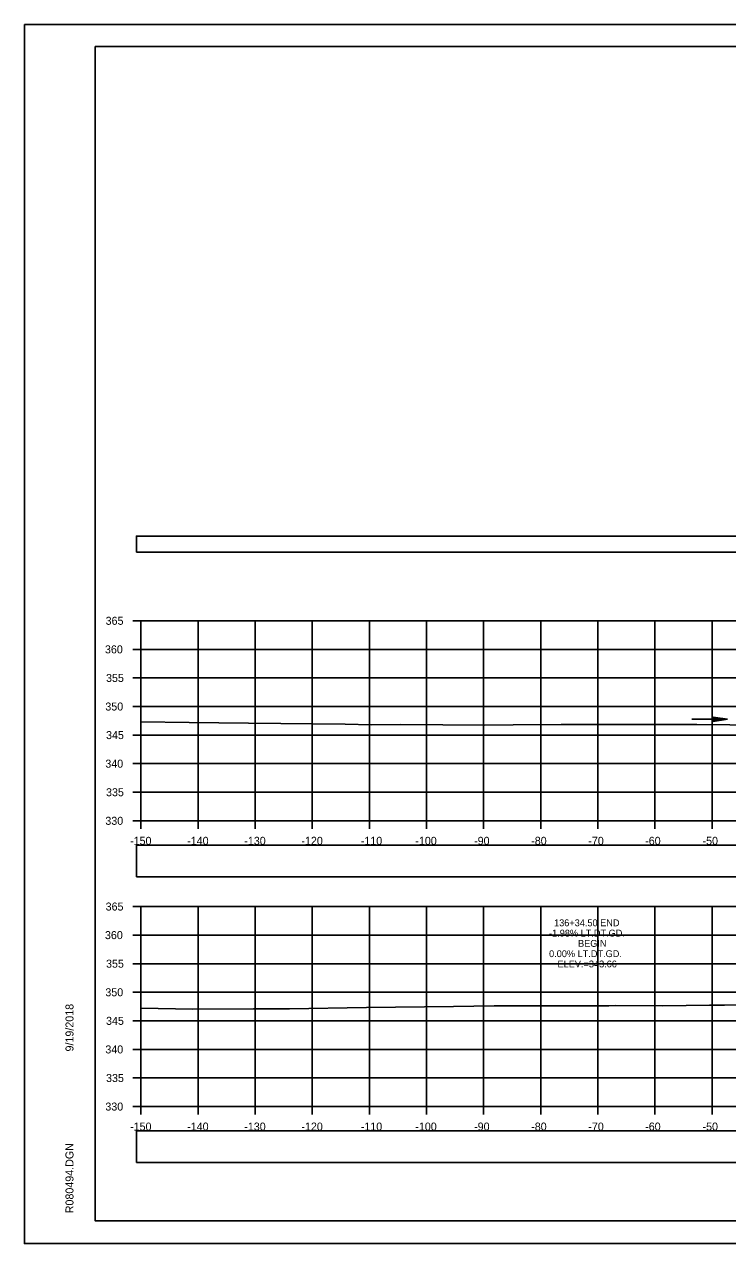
# Model space of a CAD drawing. Extents: x 1376273 to 1384221, y 378927 to 384592.
# Drawn here: x 1376483.3 to 1376606.5, y 381818.5 to 382031.9 of the extents above; entities that cross this region are included whole.
import ezdxf

# ---------------------------------------------------------------- set-up
doc = ezdxf.new("R2010")
doc.units = 0
for name, color, linetype in [('R_Axis', 7, 'Continuous'), ('R_Axis Annot', 7, 'Continuous'), ('R_Border', 7, 'Continuous'), ('R_Exist Surface', 7, 'Continuous'), ('R_Grid', 7, 'Continuous'), ('R_No Plot', 7, 'Continuous'), ('R_Water', 7, 'Continuous'), ('R_Xsect Elev', 7, 'Continuous')]:
    doc.layers.add(name, color=color, linetype=linetype)

msp = doc.modelspace()

# ---------------------------------------------------------------- linework, layer by layer
at = {"layer": 'R_Axis'}
for p, q in [((1376502.35, 381927.52), (1376503.75, 381927.52)), ((1376503.75, 381892.52), (1376503.75, 381927.52)), ((1376502.35, 381922.52), (1376503.75, 381922.52)), ((1376502.35, 381917.52), (1376503.75, 381917.52)), ((1376502.35, 381912.52), (1376503.75, 381912.52)), ((1376502.35, 381907.52), (1376503.75, 381907.52)), ((1376502.35, 381902.52), (1376503.75, 381902.52)), ((1376502.35, 381897.52), (1376503.75, 381897.52)), ((1376502.35, 381892.52), (1376503.75, 381892.52)), ((1376503.75, 381892.52), (1376803.75, 381892.52)), ((1376503.75, 381891.12), (1376503.75, 381892.52)), ((1376513.75, 381891.12), (1376513.75, 381892.52)), ((1376523.75, 381891.12), (1376523.75, 381892.52)), ((1376533.75, 381891.12), (1376533.75, 381892.52)), ((1376543.75, 381891.12), (1376543.75, 381892.52)), ((1376553.75, 381891.12), (1376553.75, 381892.52)), ((1376563.75, 381891.12), (1376563.75, 381892.52)), ((1376573.75, 381891.12), (1376573.75, 381892.52)), ((1376583.75, 381891.12), (1376583.75, 381892.52)), ((1376593.75, 381891.12), (1376593.75, 381892.52)), ((1376603.75, 381891.12), (1376603.75, 381892.52)), ((1376502.35, 381877.52), (1376503.75, 381877.52)), ((1376503.75, 381842.52), (1376503.75, 381877.52)), ((1376502.35, 381872.52), (1376503.75, 381872.52)), ((1376502.35, 381867.52), (1376503.75, 381867.52)), ((1376502.35, 381862.52), (1376503.75, 381862.52)), ((1376502.35, 381857.52), (1376503.75, 381857.52)), ((1376502.35, 381852.52), (1376503.75, 381852.52)), ((1376502.35, 381847.52), (1376503.75, 381847.52)), ((1376502.35, 381842.52), (1376503.75, 381842.52)), ((1376503.75, 381842.52), (1376803.75, 381842.52)), ((1376503.75, 381841.12), (1376503.75, 381842.52)), ((1376513.75, 381841.12), (1376513.75, 381842.52)), ((1376523.75, 381841.12), (1376523.75, 381842.52)), ((1376533.75, 381841.12), (1376533.75, 381842.52)), ((1376543.75, 381841.12), (1376543.75, 381842.52)), ((1376553.75, 381841.12), (1376553.75, 381842.52)), ((1376563.75, 381841.12), (1376563.75, 381842.52)), ((1376573.75, 381841.12), (1376573.75, 381842.52)), ((1376583.75, 381841.12), (1376583.75, 381842.52)), ((1376593.75, 381841.12), (1376593.75, 381842.52)), ((1376603.75, 381841.12), (1376603.75, 381842.52))]:
    msp.add_line(p, q, dxfattribs=at)
at = {"layer": 'R_Axis Annot'}
for points in [[(1376502.96, 381939.53), (1376804.76, 381939.53), (1376804.76, 381942.34), (1376502.96, 381942.34)], [(1376502.96, 381882.72), (1376804.76, 381882.72), (1376804.76, 381888.24), (1376502.96, 381888.24)], [(1376502.96, 381832.76), (1376804.76, 381832.76), (1376804.76, 381838.28), (1376502.96, 381838.28)]]:
    msp.add_lwpolyline(points, close=True, dxfattribs=at)
at = {"layer": 'R_Border'}
for p, q in [((1376495.75, 382027.98), (1376811.93, 382027.98)), ((1376495.75, 381822.52), (1376495.75, 382027.98)), ((1376495.75, 381822.52), (1376495.75, 381822.52)), ((1376811.93, 381822.52), (1376495.75, 381822.52))]:
    msp.add_line(p, q, dxfattribs=at)
at = {"layer": 'R_Exist Surface'}
for points in [[(1376503.75, 381909.85), (1376512.17, 381909.72), (1376522.57, 381909.61), (1376528.27, 381909.52), (1376539.49, 381909.42), (1376544.15, 381909.34), (1376549.25, 381909.36), (1376563.99, 381909.27), (1376568.95, 381909.31), (1376577.33, 381909.4), (1376586.94, 381909.39), (1376599.12, 381909.36), (1376600.53, 381909.36), (1376601.07, 381909.35), (1376624.23, 381909.13)], [(1376503.75, 381859.76), (1376512.81, 381859.59), (1376523.47, 381859.6), (1376525.67, 381859.62), (1376529.79, 381859.63), (1376543.27, 381859.85), (1376558.5, 381860.04), (1376565.6, 381860.15), (1376569.06, 381860.13), (1376582.57, 381860.15), (1376585.71, 381860.17), (1376586.8, 381860.18), (1376595.15, 381860.14), (1376603.28, 381860.28), (1376605.92, 381860.29), (1376608.62, 381860.3)]]:
    msp.add_lwpolyline(points, dxfattribs=at)
at = {"layer": 'R_Grid'}
for p, q in [((1376503.75, 381927.52), (1376803.75, 381927.52)), ((1376503.75, 381892.52), (1376503.75, 381927.52)), ((1376513.75, 381892.52), (1376513.75, 381927.52)), ((1376523.75, 381892.52), (1376523.75, 381927.52)), ((1376533.75, 381892.52), (1376533.75, 381927.52)), ((1376543.75, 381892.52), (1376543.75, 381927.52)), ((1376553.75, 381892.52), (1376553.75, 381927.52)), ((1376563.75, 381892.52), (1376563.75, 381927.52)), ((1376573.75, 381892.52), (1376573.75, 381927.52)), ((1376583.75, 381892.52), (1376583.75, 381927.52)), ((1376593.75, 381892.52), (1376593.75, 381927.52)), ((1376603.75, 381892.52), (1376603.75, 381927.52)), ((1376503.75, 381922.52), (1376803.75, 381922.52)), ((1376503.75, 381917.52), (1376803.75, 381917.52)), ((1376503.75, 381912.52), (1376803.75, 381912.52)), ((1376503.75, 381907.52), (1376803.75, 381907.52)), ((1376503.75, 381902.52), (1376803.75, 381902.52)), ((1376503.75, 381897.52), (1376803.75, 381897.52)), ((1376503.75, 381892.52), (1376803.75, 381892.52)), ((1376503.75, 381877.52), (1376803.75, 381877.52)), ((1376503.75, 381842.52), (1376503.75, 381877.52)), ((1376513.75, 381842.52), (1376513.75, 381877.52)), ((1376523.75, 381842.52), (1376523.75, 381877.52)), ((1376533.75, 381842.52), (1376533.75, 381877.52)), ((1376543.75, 381842.52), (1376543.75, 381877.52)), ((1376553.75, 381842.52), (1376553.75, 381877.52)), ((1376563.75, 381842.52), (1376563.75, 381877.52)), ((1376573.75, 381842.52), (1376573.75, 381877.52)), ((1376583.75, 381842.52), (1376583.75, 381877.52)), ((1376593.75, 381842.52), (1376593.75, 381877.52)), ((1376603.75, 381842.52), (1376603.75, 381877.52)), ((1376503.75, 381872.52), (1376803.75, 381872.52)), ((1376503.75, 381867.52), (1376803.75, 381867.52)), ((1376503.75, 381862.52), (1376803.75, 381862.52)), ((1376503.75, 381857.52), (1376803.75, 381857.52)), ((1376503.75, 381852.52), (1376803.75, 381852.52)), ((1376503.75, 381847.52), (1376803.75, 381847.52)), ((1376503.75, 381842.52), (1376803.75, 381842.52))]:
    msp.add_line(p, q, dxfattribs=at)
at = {"layer": 'R_No Plot'}
for p, q in [((1376483.34, 382031.88), (1376816.68, 382031.88)), ((1376483.34, 381818.54), (1376816.68, 381818.54))]:
    msp.add_line(p, q, dxfattribs=at)
for points in [[(1376483.34, 382031.88), (1376816.68, 382031.88), (1376816.68, 381818.54), (1376483.34, 381818.54)], [(1376729.67, 382027.98), (1376729.67, 382018.1), (1376765.4, 382018.1), (1376765.4, 382015.18), (1376788.6, 382015.18), (1376788.6, 381990.85), (1376811.93, 381990.85), (1376811.93, 381822.52), (1376495.75, 381822.52), (1376495.75, 382027.98)]]:
    msp.add_lwpolyline(points, close=True, dxfattribs=at)
at = {"layer": 'R_Water'}
for p, q in [((1376603.98, 381910.67), (1376606.48, 381910.3)), ((1376603.98, 381910.67), (1376603.98, 381909.92)), ((1376603.98, 381910.61), (1376606.06, 381910.3)), ((1376600.23, 381910.3), (1376606.48, 381910.3)), ((1376603.98, 381910.55), (1376605.63, 381910.3)), ((1376603.98, 381910.48), (1376605.22, 381910.3)), ((1376603.98, 381910.42), (1376604.79, 381910.3)), ((1376603.98, 381910.36), (1376604.38, 381910.3)), ((1376603.98, 381909.92), (1376606.48, 381910.3)), ((1376603.98, 381910.18), (1376604.79, 381910.3)), ((1376603.98, 381910.05), (1376605.63, 381910.3)), ((1376603.98, 381909.99), (1376606.06, 381910.3)), ((1376603.98, 381910.11), (1376605.22, 381910.3)), ((1376603.98, 381910.24), (1376604.38, 381910.3))]:
    msp.add_line(p, q, dxfattribs=at)

# ---------------------------------------------------------------- texts
at = {"layer": 'R_Axis Annot'}
for s, p in [('365', (1376497.57, 381926.82)), ('360', (1376497.45, 381921.82)), ('355', (1376497.64, 381916.82)), ('350', (1376497.52, 381911.82)), ('345', (1376497.64, 381906.82)), ('340', (1376497.52, 381901.82)), ('335', (1376497.64, 381896.82)), ('330', (1376497.52, 381891.82)), ('-150', (1376501.85, 381888.32)), ('-140', (1376511.85, 381888.32)), ('-130', (1376521.85, 381888.32)), ('-120', (1376531.85, 381888.32)), ('-110', (1376542.25, 381888.32)), ('-100', (1376551.8, 381888.32)), ('-90', (1376562.09, 381888.32)), ('-80', (1376572.09, 381888.32)), ('-70', (1376582.09, 381888.32)), ('-60', (1376592.05, 381888.32)), ('-50', (1376602.09, 381888.32)), ('365', (1376497.57, 381876.82)), ('360', (1376497.45, 381871.82)), ('355', (1376497.64, 381866.82)), ('350', (1376497.52, 381861.82)), ('345', (1376497.64, 381856.82)), ('340', (1376497.52, 381851.82)), ('335', (1376497.64, 381846.82)), ('330', (1376497.52, 381841.82)), ('-150', (1376501.85, 381838.32)), ('-140', (1376511.85, 381838.32)), ('-130', (1376521.85, 381838.32)), ('-120', (1376531.85, 381838.32)), ('-110', (1376542.25, 381838.32)), ('-100', (1376551.8, 381838.32)), ('-90', (1376562.09, 381838.32)), ('-80', (1376572.09, 381838.32)), ('-70', (1376582.09, 381838.32)), ('-60', (1376592.05, 381838.32)), ('-50', (1376602.09, 381838.32))]:
    msp.add_text(s, height=1.4, dxfattribs=at).set_placement(p)
at = {"layer": 'R_Border'}
for s, p in [('9/19/2018', (1376491.94, 381852.16)), ('R080494.DGN', (1376491.94, 381823.85))]:
    msp.add_text(s, height=1.4, rotation=90, dxfattribs=at).set_placement(p)
at = {"layer": 'R_Xsect Elev'}
for s, p in [('136+34.50 END', (1376576.09, 381874.07)), ('-1.98% LT.DT.GD.', (1376575.21, 381872.27)), ('BEGIN', (1376580.29, 381870.47)), ('0.00% LT.DT.GD.', (1376575.22, 381868.67)), ('ELEV.=343.66', (1376576.7, 381866.87))]:
    msp.add_text(s, height=1.2, rotation=360, dxfattribs=at).set_placement(p)

doc.saveas('drawing.dxf')
